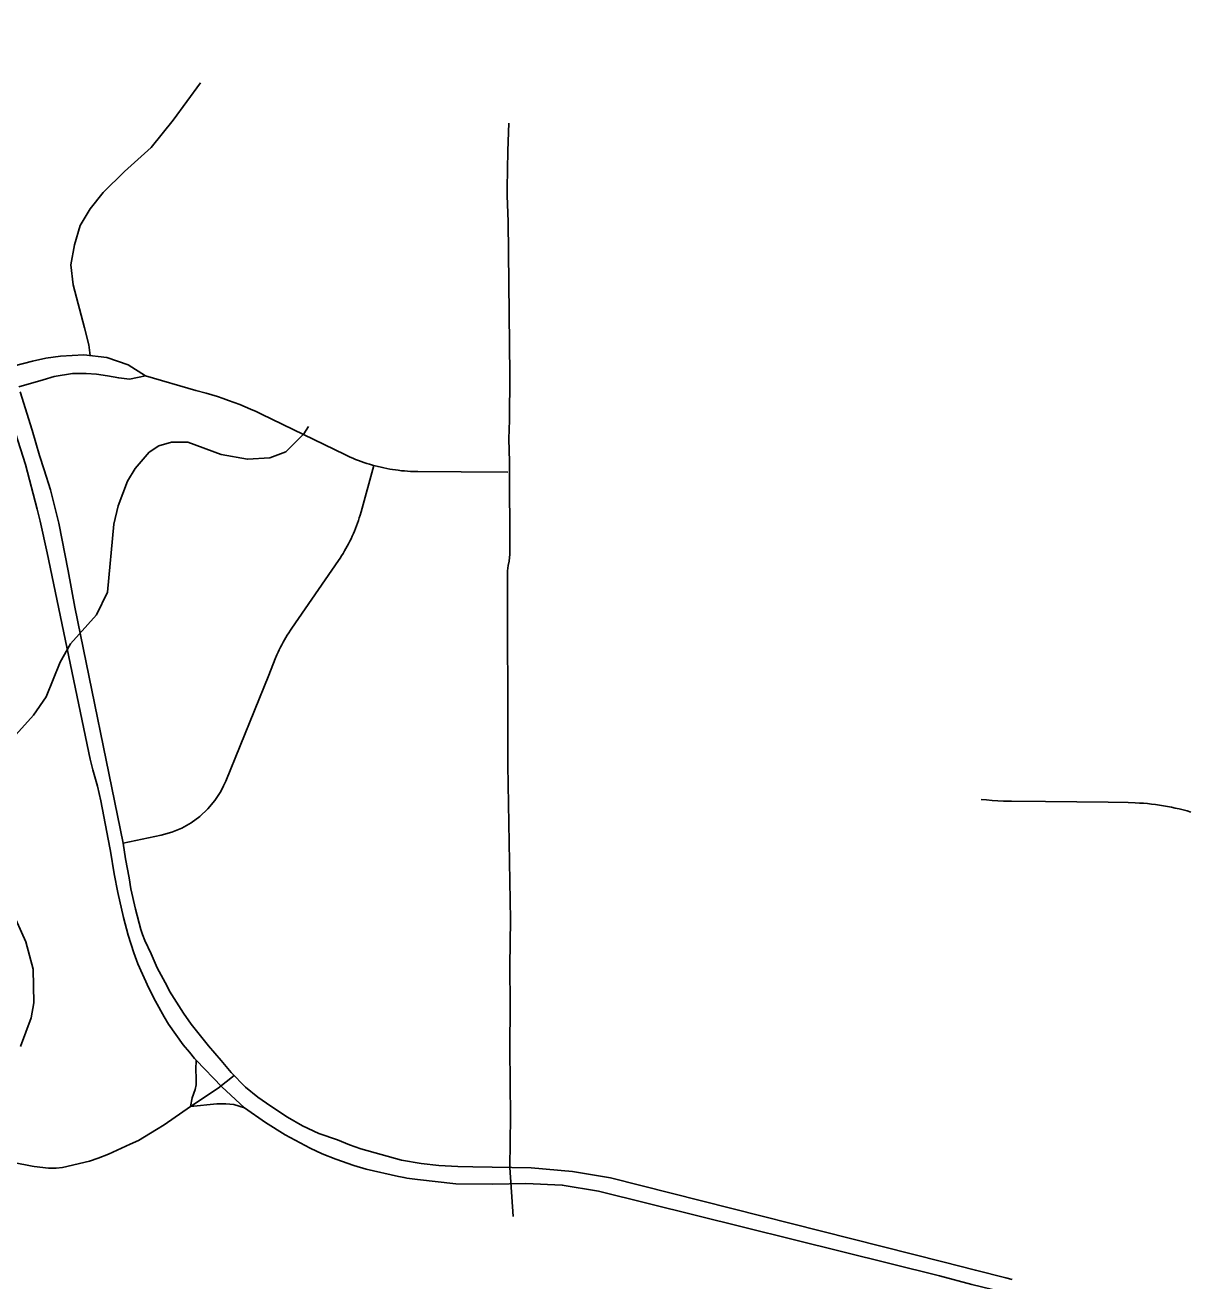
# Model space of a CAD drawing. Extents: x -19 to 366, y -4 to 359.
# Drawn here: x 144.78 to 145.399, y 191.873 to 192.541 of the extents above; entities that cross this region are included whole.
import ezdxf

# ---------------------------------------------------------------- set-up
doc = ezdxf.new("R2010")
doc.units = 0
for name, color, linetype in [('Level 31', 7, 'Continuous'), ('Level 33', 7, 'Continuous'), ('Level 34', 7, 'Continuous'), ('Level 35', 7, 'Continuous'), ('Level 60', 7, 'Continuous')]:
    doc.layers.add(name, color=color, linetype=linetype)

msp = doc.modelspace()

# ---------------------------------------------------------------- linework, layer by layer
at = {"layer": 'Level 31'}
msp.add_lwpolyline([(144.78335, 191.93383), (144.76421, 191.93749)], dxfattribs=at)
at = {"layer": 'Level 33'}
for points in [[(144.81417, 192.36532), (144.81356, 192.37116), (144.81124, 192.38012), (144.80527, 192.40303), (144.80394, 192.41365), (144.80593, 192.42428), (144.80892, 192.43457), (144.81423, 192.44353), (144.82119, 192.45216), (144.83248, 192.46345), (144.84674, 192.47607), (144.85836, 192.49068), (144.87296, 192.5106)], [(145.0394, 191.90705), (145.03772, 191.93302), (145.03798, 191.95997), (145.03759, 191.99622), (145.03783, 192.01954), (145.0377, 192.04048), (145.03802, 192.0649), (145.03652, 192.1473), (145.03662, 192.17494), (145.03636, 192.22612), (145.03643, 192.25074), (145.03682, 192.25353), (145.03736, 192.25598), (145.03766, 192.25954), (145.03744, 192.30885), (145.03714, 192.32107), (145.03751, 192.33094), (145.03769, 192.35501), (145.03669, 192.43675), (145.0362, 192.45043), (145.03627, 192.45456)], [(144.77321, 192.35975), (144.78352, 192.36242), (144.79067, 192.36405), (144.79847, 192.36502), (144.81081, 192.36567), (144.82315, 192.36437), (144.83452, 192.36047), (144.84362, 192.35462), (144.83517, 192.35285), (144.82949, 192.35349), (144.82348, 192.35457), (144.81769, 192.35553), (144.81211, 192.35575), (144.80492, 192.35575), (144.79516, 192.35424), (144.78915, 192.35253), (144.77633, 192.34874)], [(144.84362, 192.35462), (144.87058, 192.34683)], [(144.83176, 192.10579), (144.80604, 192.23146), (144.80255, 192.2507), (144.79753, 192.27613), (144.79319, 192.29383), (144.78984, 192.30448), (144.78721, 192.31224), (144.7834, 192.32562), (144.77708, 192.34602)], [(144.96524, 192.30684), (144.9645, 192.30704), (144.96299, 192.30749), (144.96149, 192.30796), (144.95998, 192.30845), (144.9585, 192.30898), (144.95701, 192.30952), (144.95555, 192.3101), (144.95409, 192.3107), (144.95262, 192.31133), (144.95118, 192.31198), (144.94976, 192.31265), (144.92773, 192.32334), (144.9054, 192.33417), (144.90254, 192.33552), (144.89966, 192.33682), (144.89678, 192.33807), (144.89385, 192.33928), (144.89091, 192.34042), (144.88796, 192.34152), (144.88497, 192.34257), (144.88198, 192.34356), (144.87897, 192.34451), (144.87593, 192.34539), (144.87058, 192.34683)], [(144.87063, 191.99016), (144.86978, 191.99101), (144.86717, 191.99439), (144.8638, 191.99837), (144.85597, 192.00933), (144.85362, 192.01323), (144.84906, 192.02156), (144.84542, 192.02861), (144.83961, 192.04156), (144.83745, 192.04728), (144.83446, 192.05671), (144.83191, 192.06619), (144.829, 192.07946), (144.82711, 192.08945), (144.82507, 192.10149), (144.82476, 192.10318), (144.81998, 192.12827), (144.81816, 192.13601), (144.81575, 192.14475), (144.81434, 192.15045), (144.79144, 192.26031), (144.78764, 192.27722), (144.78608, 192.28357), (144.77976, 192.30731), (144.77447, 192.32413)], [(144.83176, 192.10579), (144.852, 192.11006), (144.85764, 192.11158), (144.86297, 192.11376), (144.86803, 192.11658), (144.87271, 192.12), (144.87693, 192.12396), (144.88063, 192.1284), (144.88375, 192.13326), (144.88528, 192.1362), (144.88639, 192.13872), (144.9093, 192.19524), (144.9128, 192.20394), (144.91369, 192.20601), (144.91429, 192.20737), (144.91494, 192.20872), (144.91558, 192.21006), (144.91625, 192.21138), (144.91695, 192.21269), (144.91769, 192.214), (144.91843, 192.21528), (144.9192, 192.21656), (144.91999, 192.21782), (144.92081, 192.21907), (144.92162, 192.2203), (144.94643, 192.25629), (144.94727, 192.25752), (144.94809, 192.25877), (144.94885, 192.26003), (144.94964, 192.26131), (144.95039, 192.26259), (144.95111, 192.2639), (144.9518, 192.26521), (144.95247, 192.26653), (144.95314, 192.26787), (144.95376, 192.26922), (144.95436, 192.27058), (144.95496, 192.27195), (144.95551, 192.27333), (144.95604, 192.27471), (144.95657, 192.27611), (144.95705, 192.27752), (144.9575, 192.27893), (144.95793, 192.28036), (144.95845, 192.2821), (144.96524, 192.30684)], [(145.03661, 192.30337), (145.01169, 192.30349), (144.98876, 192.3036), (144.98627, 192.30364), (144.9847, 192.30371), (144.98312, 192.3038), (144.98155, 192.30392), (144.97998, 192.30407), (144.97817, 192.30428), (144.97684, 192.30445), (144.97527, 192.30467), (144.97373, 192.30493), (144.97218, 192.30522), (144.97063, 192.30553), (144.96908, 192.30586), (144.96755, 192.30623), (144.96603, 192.30662), (144.96524, 192.30684)], [(145.4002, 192.12231), (145.39812, 192.1229), (145.39604, 192.12346), (145.39396, 192.12397), (145.39187, 192.12445), (145.38977, 192.1249), (145.38765, 192.1253), (145.38553, 192.12568), (145.38341, 192.12601), (145.38129, 192.1263), (145.37916, 192.12656), (145.37702, 192.12679), (145.37488, 192.12697), (145.37274, 192.12712), (145.37059, 192.12723), (145.3667, 192.12733), (145.35615, 192.12749), (145.3228, 192.12788), (145.3046, 192.12809), (145.30034, 192.12819), (145.29735, 192.12833), (145.29438, 192.12851), (145.29141, 192.12875), (145.28847, 192.12904)], [(144.89688, 191.97582), (144.8893, 191.98372), (144.88395, 191.98996), (144.87718, 191.99775), (144.86804, 192.00942), (144.86391, 192.01526), (144.85646, 192.027), (144.85527, 192.02955), (144.85, 192.03929), (144.84681, 192.0468), (144.84338, 192.054), (144.84212, 192.05712), (144.84126, 192.05977), (144.83836, 192.07057), (144.83588, 192.08135), (144.83502, 192.08722), (144.83308, 192.09741), (144.83176, 192.10579)], [(144.8677, 191.96558), (144.86862, 191.97019), (144.87008, 191.97452), (144.87062, 191.97704), (144.8707, 191.98067), (144.87047, 191.98515), (144.87063, 191.99016)], [(144.98849, 191.92665), (144.98288, 191.92743), (144.98133, 191.92772), (144.97837, 191.92829), (144.96121, 191.93216), (144.95454, 191.93413), (144.94508, 191.93748), (144.93782, 191.94042), (144.93136, 191.94339), (144.91808, 191.95038), (144.90767, 191.95693), (144.89647, 191.96474), (144.88432, 191.97595), (144.87063, 191.99016)], [(144.89085, 191.9821), (144.88238, 191.97535), (144.8677, 191.96558), (144.85368, 191.95578), (144.84954, 191.95328), (144.84003, 191.9475), (144.83554, 191.94555), (144.82405, 191.94014), (144.81848, 191.93798), (144.81384, 191.93637), (144.79944, 191.93308), (144.79611, 191.93269), (144.792, 191.93262), (144.78443, 191.93363), (144.78335, 191.93383)], [(145.01794, 191.93341), (145.00988, 191.93355), (144.99992, 191.93416), (144.99048, 191.93522), (144.97991, 191.93698), (144.95839, 191.94301), (144.95227, 191.94521), (144.94599, 191.9477), (144.93605, 191.95119), (144.92735, 191.95533), (144.91926, 191.95992), (144.91042, 191.96563), (144.90355, 191.97047), (144.89688, 191.97582)], [(144.89647, 191.96474), (144.89071, 191.96656), (144.88651, 191.96703), (144.88165, 191.96692), (144.8677, 191.96558)], [(145.30508, 191.87347), (145.3016, 191.87434), (145.28548, 191.87832), (145.2682, 191.8828), (145.09128, 191.92752), (145.07106, 191.93092), (145.04897, 191.9328), (145.01794, 191.93341)], [(145.30323, 191.86597), (145.29975, 191.86683), (145.28358, 191.87083), (145.2663, 191.87531), (145.08492, 191.92038), (145.06554, 191.92367), (145.04618, 191.92445), (145.02851, 191.92423), (145.00888, 191.92436), (144.98849, 191.92665)]]:
    msp.add_lwpolyline(points, dxfattribs=at)
at = {"layer": 'Level 34'}
msp.add_lwpolyline([(145.03627, 192.45456), (145.03655, 192.47439), (145.0371, 192.48919)], dxfattribs=at)
at = {"layer": 'Level 35'}
for points in [[(144.75709, 192.14401), (144.78411, 192.17382), (144.79085, 192.18374), (144.79826, 192.2022), (144.80386, 192.21192), (144.81756, 192.22739), (144.82352, 192.23939), (144.8268, 192.27564), (144.82918, 192.28533), (144.83418, 192.29846), (144.83828, 192.30532), (144.8456, 192.31392), (144.85087, 192.31738), (144.85749, 192.31933), (144.8662, 192.31921), (144.88407, 192.31272), (144.89792, 192.31018), (144.90986, 192.31085), (144.91835, 192.31415), (144.92793, 192.32371), (144.9305, 192.32757)], [(144.77713, 191.99757), (144.78287, 192.01279), (144.78432, 192.02077), (144.78397, 192.0386), (144.78006, 192.05317), (144.77233, 192.07017)]]:
    msp.add_lwpolyline(points, dxfattribs=at)
at = {"layer": 'Level 60'}
for points in [[(154.11585, 1.87092), (153.9063, 10.48743), (153.69602, 19.10409), (153.48501, 27.72087), (153.27327, 36.3378), (153.0608, 44.95486), (152.84759, 53.57206), (152.63366, 62.1894), (152.419, 70.80688), (152.20362, 79.42449), (151.98751, 88.04225), (151.77068, 96.66014), (151.55312, 105.27817), (151.33484, 113.89634), (151.11584, 122.51465), (150.89612, 131.13311), (150.67568, 139.7517), (150.45452, 148.37043), (150.23264, 156.98931), (150.01005, 165.60832), (149.78674, 174.22748), (149.56272, 182.84677), (149.33799, 191.46621), (149.11254, 200.0858), (148.88638, 208.70552), (148.65952, 217.32539), (148.43194, 225.9454), (148.20366, 234.56555), (147.97466, 243.18584), (147.74497, 251.80628), (147.51457, 260.42687), (147.28346, 269.04759), (147.05165, 277.66846), (146.81914, 286.28948), (146.58593, 294.91064), (146.35202, 303.53194), (146.11742, 312.15339), (145.88211, 320.77499), (145.64611, 329.39673), (145.40941, 338.01861), (145.17202, 346.64065)], [(146.77834, 1.69699), (146.57878, 10.31313), (146.37852, 18.92942), (146.17757, 27.54584), (145.97591, 36.16241), (145.77356, 44.77911), (145.57052, 53.39596), (145.36679, 62.01295), (145.16236, 70.63008), (144.95724, 79.24735), (144.75142, 87.86477), (144.54492, 96.48232), (144.33773, 105.10002), (144.12986, 113.71787), (143.92129, 122.33585), (143.71204, 130.95398), (143.5021, 139.57225), (143.29148, 148.19067), (143.08018, 156.80923), (142.8682, 165.42794), (142.65553, 174.04679), (142.44218, 182.66579), (142.22816, 191.28493), (142.01345, 199.90421), (141.79807, 208.52365), (141.58202, 217.14322), (141.36528, 225.76295), (141.14788, 234.38282), (140.9298, 243.00284), (140.71105, 251.623), (140.49162, 260.24332), (140.27153, 268.86377), (140.05077, 277.48438), (139.82934, 286.10514), (139.60724, 294.72604), (139.38447, 303.34709), (139.16105, 311.96829), (138.93695, 320.58964), (138.7122, 329.21114), (138.48678, 337.83278), (138.2607, 346.45458)], [(0, 189.51617), (7.11214, 189.52059), (14.22427, 189.53386), (21.33637, 189.55597), (28.44845, 189.58693), (35.56048, 189.62672), (42.67245, 189.67537), (49.78436, 189.73285), (56.89619, 189.79918), (64.00793, 189.87436), (71.11958, 189.95838), (78.23111, 190.05124), (85.34253, 190.15294), (92.45381, 190.26349), (99.56495, 190.38288), (106.67593, 190.51112), (113.78675, 190.6482), (120.89739, 190.79412), (128.00785, 190.94888), (135.11811, 191.11248), (142.22816, 191.28493), (149.33799, 191.46621), (156.44759, 191.65634), (163.55694, 191.85531), (170.66605, 192.06312), (177.77489, 192.27977), (184.88345, 192.50526), (191.99173, 192.73959), (199.09971, 192.98276), (206.20739, 193.23477), (213.31474, 193.49561), (220.42177, 193.7653), (227.52845, 194.04382), (234.63479, 194.33118), (241.74076, 194.62738), (248.84635, 194.93241), (255.95157, 195.24628), (263.05638, 195.56898), (270.16079, 195.90052), (277.26478, 196.24089), (284.36834, 196.5901), (291.47147, 196.94814), (298.57414, 197.31501), (305.67635, 197.69072), (312.77809, 198.07525), (319.87934, 198.46862), (326.9801, 198.87082), (334.08035, 199.28185), (341.18009, 199.7017)]]:
    msp.add_spline(points, degree=3, dxfattribs=at)

doc.saveas('drawing.dxf')
